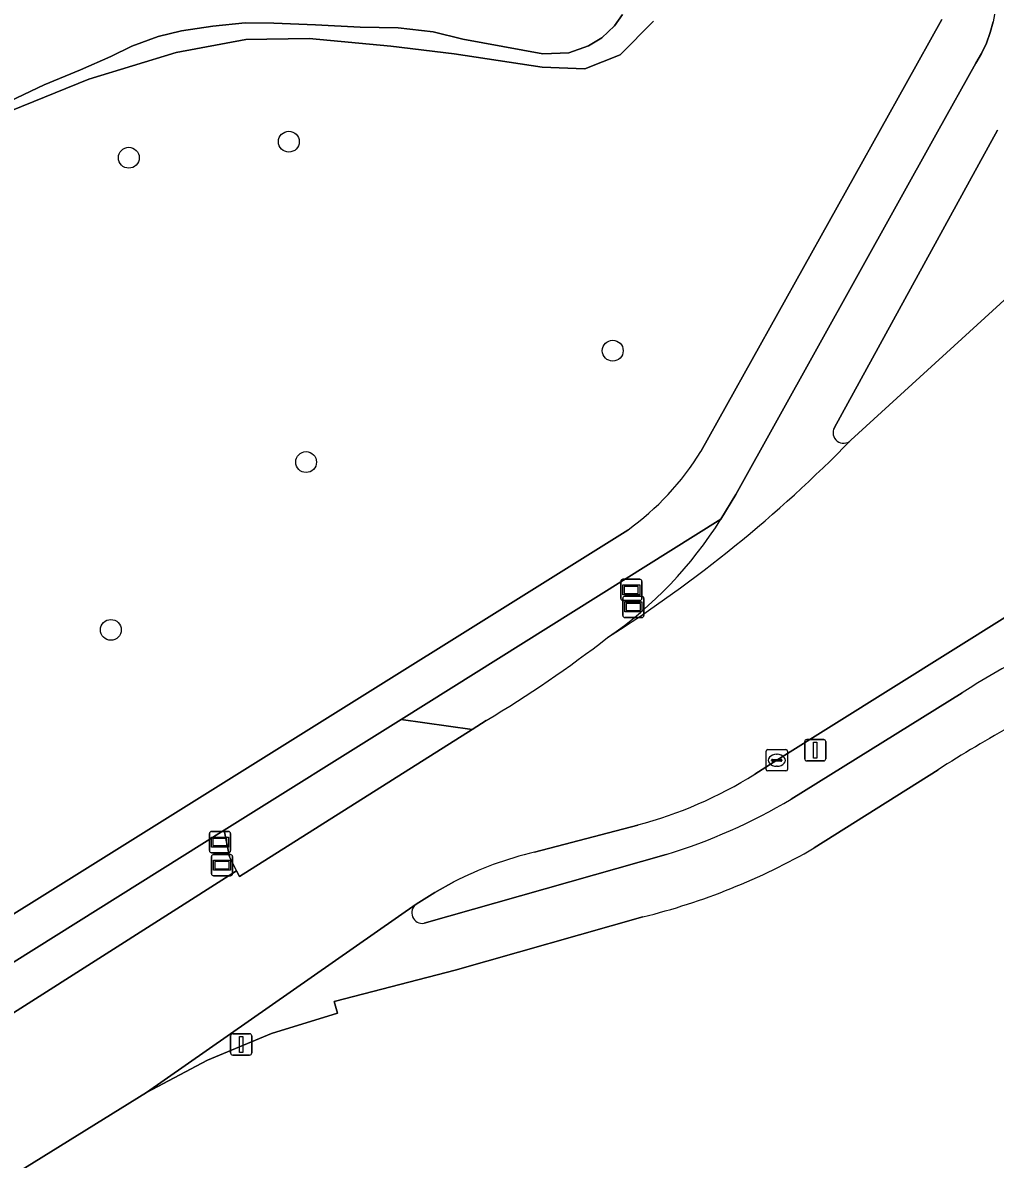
# Model space of a CAD drawing. Extents: x 158132 to 159664, y 385256 to 387218.
# Drawn here: x 159078.3 to 159123.9, y 386656.4 to 386709.7 of the extents above; entities that cross this region are included whole.
import ezdxf

# ---------------------------------------------------------------- set-up
doc = ezdxf.new("R2010")
doc.units = 0
for name, color, linetype in [('IMGEO_Berm_groen', 7, 'Continuous'), ('IMGEO_Boom', 7, 'Continuous'), ('IMGEO_Fietspad_gesloten', 7, 'Continuous'), ('IMGEO_Gemengd_bos', 7, 'Continuous'), ('IMGEO_Groenvoorziening', 7, 'Continuous'), ('IMGEO_Informatiebord', 7, 'Continuous'), ('IMGEO_Kolk', 7, 'Continuous'), ('IMGEO_Lichtmast', 7, 'Continuous'), ('IMGEO_Oever', 7, 'Continuous'), ('IMGEO_Parkeervlak_open', 7, 'Continuous'), ('IMGEO_Rijbaan_lokaal_gesloten', 7, 'Continuous'), ('IMGEO_Verkeerseiland_groen', 7, 'Continuous'), ('IMGEO_Voetpad_open', 7, 'Continuous'), ('IMGEO_Waterloop', 7, 'Continuous')]:
    doc.layers.add(name, color=color, linetype=linetype)

msp = doc.modelspace()

# ---------------------------------------------------------------- linework, layer by layer
at = {"layer": 'IMGEO_Berm_groen'}
msp.add_lwpolyline([(159111.069, 386686.414), (159096.072, 386677.023), (159099.394, 386676.544), (159100.061, 386676.966)], dxfattribs=at)
msp.add_lwpolyline([(159088.349, 386669.929), (159088.028, 386670.573), (159087.774, 386671.828), (159070.023, 386660.713), (159071.15, 386658.987), (159075.08, 386661.486)], close=True, dxfattribs=at)
for centre, radius, start, end in [((159095.052, 386696.419), 18.885, 304.5203, 328.0093), ((159070.541, 386726.245), 57.444, 300.92363, 307.80675)]:
    msp.add_arc(centre, radius, start, end, dxfattribs=at)
at = {"layer": 'IMGEO_Boom'}
for centre in [(159090.806, 386704.108), (159083.3, 386703.356), (159105.994, 386694.309), (159091.614, 386689.086), (159082.458, 386681.218)]:
    msp.add_circle(centre, 0.489, dxfattribs=at)
at = {"layer": 'IMGEO_Fietspad_gesloten'}
for points in [[(159126.784, 386708.092), (159123.257, 386713.811), (159123.487, 386713.338), (159123.675, 386712.846), (159123.818, 386712.339), (159123.915, 386711.822), (159123.965, 386711.298), (159123.969, 386710.771), (159123.925, 386710.247), (159123.835, 386709.728), (159123.699, 386709.22), (159123.518, 386708.725), (159123.293, 386708.249), (159123.027, 386707.795), (159121.229, 386704.564), (159111.767, 386687.56), (159111.069, 386686.414)], [(159116.391, 386690.705), (159122.724, 386702.261), (159124.029, 386704.643)], [(159122.384, 386678.269), (159114.366, 386673.287)], [(159115.442, 386670.993), (159121.248, 386674.653)], [(159108.502, 386670.692), (159097.155, 386667.463)], [(159096.779, 386668.364), (159084.136, 386659.531), (159086.995, 386661.049), (159089.986, 386662.289), (159093.081, 386663.241), (159092.933, 386663.789), (159092.964, 386663.798), (159092.996, 386663.806), (159098.607, 386665.258), (159107.404, 386667.762)]]:
    msp.add_lwpolyline(points, dxfattribs=at)
for centre, radius, start, end in [((159116.813, 386690.458), 0.489, 149.709, 315.2043), ((159071.523, 386734.702), 63.803, 302.44658, 315.66621), ((159095.052, 386696.419), 18.885, 304.5203, 328.0093), ((159137.171, 386655.805), 26.894, 93.8611, 123.3555), ((159150.528, 386629.509), 53.808, 114.1905, 122.9671), ((159100.867, 386695.867), 26.308, 286.8705, 300.8713), ((159100.03, 386697.722), 30.854, 283.8281, 299.9688), ((159097.069, 386667.956), 0.5, 125.3792, 279.9237)]:
    msp.add_arc(centre, radius, start, end, dxfattribs=at)
at = {"layer": 'IMGEO_Gemengd_bos'}
for points in [[(159107.902, 386709.765), (159106.342, 386708.186), (159104.686, 386707.527), (159102.684, 386707.596), (159098.557, 386708.233), (159095.594, 386708.593), (159091.752, 386708.946), (159088.793, 386708.902), (159085.526, 386708.283), (159081.419, 386707.046), (159077.769, 386705.556)], [(159110.124, 386689.578), (159119.753, 386706.838), (159121.423, 386709.832)], [(159032.417, 386629.767), (159035.287, 386634.636), (159038.354, 386638.897), (159041.989, 386643.091), (159045.636, 386646.612), (159049.914, 386650.068), (159054.944, 386653.408), (159062.603, 386658.346), (159067.575, 386661.453), (159066.907, 386662.437), (159046.352, 386665.511), (159046.56, 386666.928), (159068.216, 386663.55), (159069.016, 386662.353), (159106.699, 386685.901)]]:
    msp.add_lwpolyline(points, dxfattribs=at)
msp.add_arc((159099.094, 386696.418), 12.979, 305.8702, 328.1941, dxfattribs=at)
at = {"layer": 'IMGEO_Groenvoorziening'}
for points in [[(159121.248, 386674.653), (159115.442, 386670.993)], [(159107.404, 386667.762), (159098.607, 386665.258), (159092.996, 386663.806), (159092.964, 386663.798), (159092.933, 386663.789), (159093.081, 386663.241), (159089.986, 386662.289), (159086.995, 386661.049), (159084.136, 386659.531), (159074.353, 386653.48), (159091.431, 386637.137), (159094.16, 386614.745), (159105.832, 386616.136), (159105.074, 386622.499), (159120.924, 386624.387), (159121.252, 386621.629), (159138.189, 386623.647), (159141.026, 386623.987), (159145.471, 386624.521), (159152.623, 386625.378), (159157.639, 386625.98), (159161.846, 386590.323)]]:
    msp.add_lwpolyline(points, dxfattribs=at)
for centre, radius, start, end in [((159150.528, 386629.509), 53.808, 114.1905, 122.9671), ((159100.03, 386697.722), 30.854, 283.8281, 299.9688)]:
    msp.add_arc(centre, radius, start, end, dxfattribs=at)
at = {"layer": 'IMGEO_Informatiebord'}
for p, q in [((159106.369, 386682.692), (159106.369, 386683.492)), ((159106.369, 386683.492), (159106.369, 386682.692)), ((159106.469, 386683.592), (159107.259, 386683.592)), ((159107.259, 386683.592), (159106.469, 386683.592)), ((159107.359, 386683.492), (159107.359, 386682.692)), ((159107.359, 386682.692), (159107.359, 386683.492)), ((159106.464, 386681.895), (159106.464, 386682.695)), ((159106.464, 386682.695), (159106.464, 386681.895)), ((159107.259, 386682.592), (159106.469, 386682.592)), ((159106.469, 386682.592), (159107.259, 386682.592)), ((159106.564, 386682.795), (159107.354, 386682.795)), ((159107.354, 386682.795), (159106.564, 386682.795)), ((159107.454, 386682.695), (159107.454, 386681.895)), ((159107.454, 386681.895), (159107.454, 386682.695)), ((159107.354, 386681.795), (159106.564, 386681.795)), ((159106.564, 386681.795), (159107.354, 386681.795)), ((159087.08, 386670.869), (159087.08, 386671.669)), ((159087.08, 386671.669), (159087.08, 386670.869)), ((159087.18, 386671.769), (159087.97, 386671.769)), ((159087.97, 386671.769), (159087.18, 386671.769)), ((159088.07, 386671.669), (159088.07, 386670.869)), ((159088.07, 386670.869), (159088.07, 386671.669)), ((159087.175, 386669.787), (159087.175, 386670.587)), ((159087.175, 386670.587), (159087.175, 386669.787)), ((159087.97, 386670.769), (159087.18, 386670.769)), ((159087.18, 386670.769), (159087.97, 386670.769)), ((159087.275, 386670.687), (159088.065, 386670.687)), ((159088.065, 386670.687), (159087.275, 386670.687)), ((159088.165, 386670.587), (159088.165, 386669.787)), ((159088.165, 386669.787), (159088.165, 386670.587)), ((159088.065, 386669.687), (159087.275, 386669.687)), ((159087.275, 386669.687), (159088.065, 386669.687))]:
    msp.add_line(p, q, dxfattribs=at)
for points in [[(159106.47, 386683.324), (159107.258, 386683.324), (159107.258, 386682.86), (159106.47, 386682.86), (159106.47, 386683.324)], [(159106.535, 386683.259), (159106.535, 386682.925), (159107.193, 386682.925), (159107.193, 386683.259), (159106.535, 386683.259)], [(159106.565, 386682.527), (159107.353, 386682.527), (159107.353, 386682.063), (159106.565, 386682.063), (159106.565, 386682.527)], [(159106.63, 386682.462), (159106.63, 386682.128), (159107.288, 386682.128), (159107.288, 386682.462), (159106.63, 386682.462)], [(159087.181, 386671.501), (159087.969, 386671.501), (159087.969, 386671.037), (159087.181, 386671.037), (159087.181, 386671.501)], [(159087.246, 386671.436), (159087.246, 386671.102), (159087.904, 386671.102), (159087.904, 386671.436), (159087.246, 386671.436)], [(159087.276, 386670.419), (159088.064, 386670.419), (159088.064, 386669.955), (159087.276, 386669.955), (159087.276, 386670.419)], [(159087.341, 386670.354), (159087.341, 386670.02), (159087.999, 386670.02), (159087.999, 386670.354), (159087.341, 386670.354)]]:
    msp.add_lwpolyline(points, dxfattribs=at)
for centre, start, end in [((159106.469, 386683.492), 90, 180), ((159106.469, 386683.492), 90, 180), ((159107.259, 386683.492), 0, 90), ((159107.259, 386683.492), 360, 90), ((159106.469, 386682.692), 180, 270), ((159106.469, 386682.692), 180, 270), ((159106.564, 386682.695), 90, 180), ((159106.564, 386682.695), 90, 180), ((159107.259, 386682.692), 270, 0), ((159107.259, 386682.692), 270, 0), ((159107.354, 386682.695), 0, 90), ((159107.354, 386682.695), 360, 90), ((159106.564, 386681.895), 180, 270), ((159106.564, 386681.895), 180, 270), ((159107.354, 386681.895), 270, 0), ((159107.354, 386681.895), 270, 0), ((159087.18, 386671.669), 90, 180), ((159087.18, 386671.669), 90, 180), ((159087.97, 386671.669), 0, 90), ((159087.97, 386671.669), 360, 90), ((159087.18, 386670.869), 180, 270), ((159087.18, 386670.869), 180, 270), ((159087.275, 386670.587), 90, 180), ((159087.275, 386670.587), 90, 180), ((159087.97, 386670.869), 270, 0), ((159087.97, 386670.869), 270, 0), ((159088.065, 386670.587), 0, 90), ((159088.065, 386670.587), 360, 90), ((159087.275, 386669.787), 180, 270), ((159087.275, 386669.787), 180, 270), ((159088.065, 386669.787), 270, 0), ((159088.065, 386669.787), 270, 0)]:
    msp.add_arc(centre, 0.1, start, end, dxfattribs=at)
at = {"layer": 'IMGEO_Kolk'}
for p, q in [((159113.187, 386674.678), (159113.187, 386675.53)), ((159113.262, 386675.604), (159114.114, 386675.604)), ((159113.675, 386675.384), (159113.7, 386675.384)), ((159114.188, 386675.53), (159114.188, 386674.678)), ((159113.446, 386675.098), (159113.446, 386675.11)), ((159113.884, 386675.061), (159113.486, 386675.061)), ((159113.489, 386675.147), (159113.887, 386675.147)), ((159113.93, 386675.11), (159113.93, 386675.098)), ((159114.114, 386674.604), (159113.262, 386674.604)), ((159113.698, 386674.824), (159113.673, 386674.824))]:
    msp.add_line(p, q, dxfattribs=at)
for points in [[(159113.187, 386674.678), (159113.187, 386675.53)], [(159113.262, 386675.604), (159114.114, 386675.604)], [(159114.188, 386675.53), (159114.188, 386674.678)], [(159114.114, 386674.604), (159113.262, 386674.604)]]:
    msp.add_lwpolyline(points, dxfattribs=at)
for centre, radius, start, end in [((159113.264, 386675.528), 0.0765, 91.552, 178.448), ((159113.264, 386675.528), 0.0765, 91.552, 178.448), ((159114.112, 386675.528), 0.0765, 1.552, 88.448), ((159114.112, 386675.528), 0.0765, 1.552, 88.448), ((159113.486, 386675.107), 0.0403, 85.8775, 175.7526), ((159113.483, 386675.097), 0.0366, 178.938, 274.7102), ((159113.887, 386675.104), 0.043, 264.8664, 352.4533), ((159113.891, 386675.109), 0.0386, 1.7309, 96.639), ((159113.264, 386674.68), 0.0765, 181.552, 268.448), ((159113.264, 386674.68), 0.0765, 181.552, 268.448), ((159114.112, 386674.68), 0.0765, 271.552, 358.448), ((159114.112, 386674.68), 0.0765, 271.552, 358.448)]:
    msp.add_arc(centre, radius, start, end, dxfattribs=at)
for centre, major_axis, ratio, start_param, end_param in [((159113.674, 386675.104), (-0.387, 0.002), 0.722429, 4.712389, 7.853982), ((159113.699, 386675.104), (-0.39, 0.002), 0.717154, 1.570796, 4.712389)]:
    msp.add_ellipse(centre, major_axis=major_axis, ratio=ratio, start_param=start_param, end_param=end_param, dxfattribs=at)
at = {"layer": 'IMGEO_Lichtmast'}
for p, q in [((159114.995, 386675.178), (159114.995, 386675.978)), ((159114.995, 386675.978), (159114.995, 386675.178)), ((159115.095, 386676.078), (159115.885, 386676.078)), ((159115.885, 386676.078), (159115.095, 386676.078)), ((159115.985, 386675.978), (159115.985, 386675.178)), ((159115.985, 386675.178), (159115.985, 386675.978)), ((159115.885, 386675.078), (159115.095, 386675.078)), ((159115.095, 386675.078), (159115.885, 386675.078)), ((159088.074, 386661.384), (159088.074, 386662.184)), ((159088.074, 386662.184), (159088.074, 386661.384)), ((159088.174, 386662.284), (159088.964, 386662.284)), ((159088.964, 386662.284), (159088.174, 386662.284)), ((159089.064, 386662.184), (159089.064, 386661.384)), ((159089.064, 386661.384), (159089.064, 386662.184)), ((159088.964, 386661.284), (159088.174, 386661.284)), ((159088.174, 386661.284), (159088.964, 386661.284))]:
    msp.add_line(p, q, dxfattribs=at)
for points in [[(159115.415, 386675.953), (159115.565, 386675.953), (159115.565, 386675.203), (159115.415, 386675.203), (159115.415, 386675.953)], [(159088.494, 386662.159), (159088.644, 386662.159), (159088.644, 386661.409), (159088.494, 386661.409), (159088.494, 386662.159)]]:
    msp.add_lwpolyline(points, dxfattribs=at)
for centre, start, end in [((159115.095, 386675.978), 90, 180), ((159115.095, 386675.978), 90, 180), ((159115.885, 386675.978), 0, 90), ((159115.885, 386675.978), 360, 90), ((159115.095, 386675.178), 180, 270), ((159115.095, 386675.178), 180, 270), ((159115.885, 386675.178), 270, 0), ((159115.885, 386675.178), 270, 0), ((159088.174, 386662.184), 90, 180), ((159088.174, 386662.184), 90, 180), ((159088.964, 386662.184), 0, 90), ((159088.964, 386662.184), 360, 90), ((159088.174, 386661.384), 180, 270), ((159088.174, 386661.384), 180, 270), ((159088.964, 386661.384), 270, 0), ((159088.964, 386661.384), 270, 0)]:
    msp.add_arc(centre, 0.1, start, end, dxfattribs=at)
at = {"layer": 'IMGEO_Oever'}
for points in [[(159106.457, 386710.079), (159106.084, 386709.54), (159105.487, 386708.97), (159104.852, 386708.601), (159103.931, 386708.28), (159102.709, 386708.23), (159098.963, 386708.916), (159097.573, 386709.253), (159095.927, 386709.445), (159094.142, 386709.482), (159092.055, 386709.582), (159090.107, 386709.659), (159088.763, 386709.679), (159087.239, 386709.522), (159085.77, 386709.311), (159084.671, 386709.037), (159083.448, 386708.585), (159082.457, 386708.102), (159081.033, 386707.481), (159079.33, 386706.768), (159076.72, 386705.533)], [(159077.769, 386705.556), (159081.419, 386707.046), (159085.526, 386708.283), (159088.793, 386708.902), (159091.752, 386708.946), (159095.594, 386708.593), (159098.557, 386708.233), (159102.684, 386707.596), (159104.686, 386707.527), (159106.342, 386708.186), (159107.902, 386709.765)]]:
    msp.add_lwpolyline(points, dxfattribs=at)
at = {"layer": 'IMGEO_Parkeervlak_open'}
msp.add_lwpolyline([(159099.394, 386676.544), (159096.072, 386677.023), (159087.774, 386671.828), (159088.028, 386670.573), (159088.349, 386669.929), (159088.488, 386669.649)], close=True, dxfattribs=at)
at = {"layer": 'IMGEO_Rijbaan_lokaal_gesloten'}
for points in [[(159127.626, 386699.682), (159127.543, 386699.594), (159127.368, 386699.425), (159125.607, 386697.818), (159117.16, 386690.114)], [(159112.652, 386674.447), (159113.688, 386675.105), (159132.651, 386686.965), (159134.431, 386688.078), (159134.712, 386688.225), (159137.603, 386689.999)], [(159100.061, 386676.966), (159099.394, 386676.544), (159088.488, 386669.649), (159088.349, 386669.929), (159075.08, 386661.486), (159071.15, 386658.987), (159069.503, 386657.941), (159060.349, 386652.121), (159052.686, 386647.11), (159047.529, 386642.935), (159043.111, 386638.417), (159039.829, 386634.609), (159036.961, 386630.429), (159034.161, 386625.117), (159032.434, 386620.687), (159031.516, 386617.257), (159030.85, 386613.028), (159030.419, 386609.119), (159029.934, 386607.82), (159029.743, 386607.4), (159029.517, 386606.998), (159029.258, 386606.616), (159028.969, 386606.257), (159028.65, 386605.923)], [(159102.327, 386670.791), (159107.176, 386672.07)], [(159037.969, 386610.714), (159037.819, 386611.575), (159037.78, 386612.366), (159037.83, 386613.09), (159038.04, 386614.588), (159038.359, 386616.129), (159038.476, 386616.571), (159039.066, 386618.539), (159039.8, 386620.458), (159040.675, 386622.317), (159042.028, 386625.146), (159043.595, 386627.938), (159045.102, 386630.488), (159046.593, 386632.457), (159049.32, 386635.652), (159052.263, 386638.461), (159057.06, 386641.888), (159065.339, 386647.76), (159072.772, 386652.517), (159074.353, 386653.48), (159084.136, 386659.531), (159096.779, 386668.364), (159097.657, 386668.905), (159098.541, 386669.399)]]:
    msp.add_lwpolyline(points, dxfattribs=at)
for centre, radius, start, end in [((159071.523, 386734.702), 63.803, 302.44658, 315.66621), ((159070.541, 386726.245), 57.444, 300.92363, 307.80675), ((159101.891, 386691.742), 20.369, 285.0383, 301.8907), ((159106.043, 386654.839), 16.379, 103.1138, 117.2602)]:
    msp.add_arc(centre, radius, start, end, dxfattribs=at)
at = {"layer": 'IMGEO_Verkeerseiland_groen'}
for points in [[(159124.029, 386704.643), (159122.724, 386702.261), (159116.391, 386690.705)], [(159117.16, 386690.114), (159125.607, 386697.818)], [(159134.712, 386688.225), (159134.431, 386688.078), (159132.651, 386686.965), (159113.688, 386675.105), (159112.652, 386674.447)], [(159114.366, 386673.287), (159122.384, 386678.269)], [(159107.176, 386672.07), (159102.327, 386670.791)], [(159097.155, 386667.463), (159108.502, 386670.692)], [(159098.541, 386669.399), (159097.657, 386668.905), (159096.779, 386668.364)]]:
    msp.add_lwpolyline(points, dxfattribs=at)
for centre, radius, start, end in [((159116.813, 386690.458), 0.489, 149.709, 315.2043), ((159137.171, 386655.805), 26.894, 93.8611, 123.3555), ((159101.891, 386691.742), 20.369, 285.0383, 301.8907), ((159100.867, 386695.867), 26.308, 286.8705, 300.8713), ((159106.043, 386654.839), 16.379, 103.1138, 117.2602), ((159097.069, 386667.956), 0.5, 125.3792, 279.9237)]:
    msp.add_arc(centre, radius, start, end, dxfattribs=at)
at = {"layer": 'IMGEO_Voetpad_open'}
for points in [[(159068.394, 386659.693), (159069.503, 386657.941), (159071.15, 386658.987), (159070.023, 386660.713), (159087.774, 386671.828), (159096.072, 386677.023), (159111.069, 386686.414), (159111.767, 386687.56), (159121.229, 386704.564), (159123.027, 386707.795), (159123.293, 386708.249), (159123.518, 386708.725), (159123.699, 386709.22), (159123.835, 386709.728)], [(159121.423, 386709.832), (159119.753, 386706.838), (159110.124, 386689.578)], [(159106.699, 386685.901), (159069.016, 386662.353), (159067.575, 386661.453), (159062.603, 386658.346), (159054.944, 386653.408), (159049.914, 386650.068), (159045.636, 386646.612), (159041.989, 386643.091), (159038.354, 386638.897), (159035.287, 386634.636), (159032.417, 386629.767)]]:
    msp.add_lwpolyline(points, dxfattribs=at)
msp.add_arc((159099.094, 386696.418), 12.979, 305.8702, 328.1941, dxfattribs=at)
at = {"layer": 'IMGEO_Waterloop'}
msp.add_lwpolyline([(159076.72, 386705.533), (159079.33, 386706.768), (159081.033, 386707.481), (159082.457, 386708.102), (159083.448, 386708.585), (159084.671, 386709.037), (159085.77, 386709.311), (159087.239, 386709.522), (159088.763, 386709.679), (159090.107, 386709.659), (159092.055, 386709.582), (159094.142, 386709.482), (159095.927, 386709.445), (159097.573, 386709.253), (159098.963, 386708.916), (159102.709, 386708.23), (159103.931, 386708.28), (159104.852, 386708.601), (159105.487, 386708.97), (159106.084, 386709.54), (159106.457, 386710.079)], dxfattribs=at)

doc.saveas('drawing.dxf')
